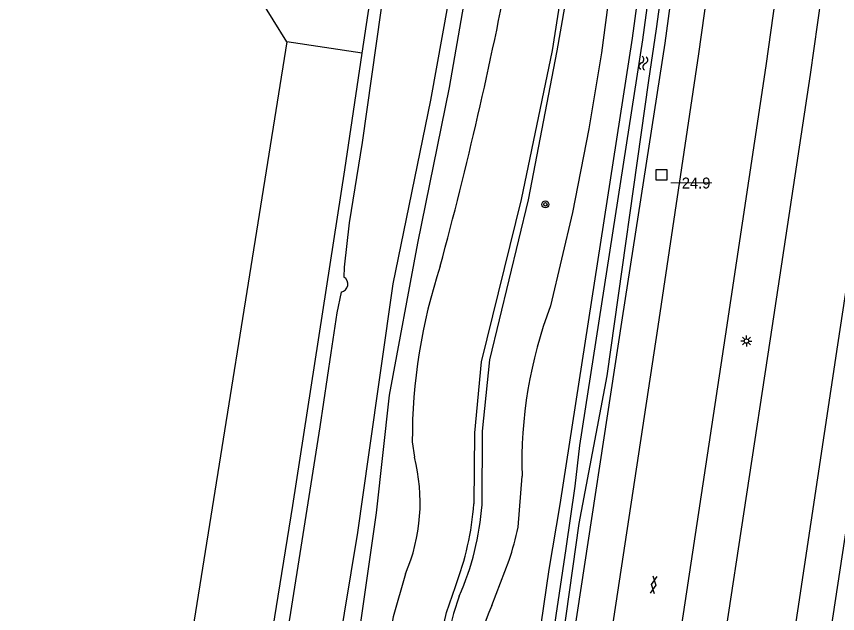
# Model space of a CAD drawing. Extents: x 124000 to 128010, y 398999 to 403000.
# Drawn here: x 126267.4 to 126361, y 399928.6 to 399996.7 of the extents above; entities that cross this region are included whole.
import ezdxf

# ---------------------------------------------------------------- set-up
doc = ezdxf.new("R2010")
doc.units = 0
for name, color, linetype in [('gg-knt-BGT kruinlijn', 7, 'Continuous'), ('gg-knt-bovenkant onderkant talud', 7, 'Continuous'), ('gg-knt-verharding', 7, 'Continuous'), ('gg-kntw-bovenkant insteek waterloop', 7, 'Continuous'), ('gg-kntw-waterlijn', 7, 'Continuous'), ('gt-anno-nummer hm paal', 7, 'Continuous'), ('gt-symb-boom', 7, 'Continuous'), ('gt-symb-gesloten verharding', 7, 'Continuous'), ('gt-symb-hm paal', 7, 'Continuous'), ('gt-symb-lichtmast', 7, 'Continuous'), ('gt-symb-watersymbool', 7, 'Continuous'), ('gx-grn-maaiveld', 7, 'Continuous')]:
    doc.layers.add(name, color=color, linetype=linetype)

# ---------------------------------------------------------------- blocks, each defined once
blk = doc.blocks.new('gt0-BOOM')
at = {"layer": 'gt-symb-boom'}
for radius in [0.4, 0.2]:
    blk.add_circle((0, 0), radius, dxfattribs=at)
blk = doc.blocks.new('gt0-WA')
at = {"layer": 'gt-symb-watersymbool'}
for centre, start, end in [((-0.323, 0.022), 28.07249, 151.92751), ((0.427, 0.422), 208.07248, 331.92751), ((-0.323, -0.428), 28.07249, 151.92751), ((0.427, -0.028), 208.07248, 331.92751)]:
    blk.add_arc(centre, 0.425, start, end, dxfattribs=at)
blk = doc.blocks.new('gt0-GESVH1')
at = {"layer": 'gt-symb-gesloten verharding'}
for p, q in [((-0.992, -0.261), (0.008, 0.239)), ((0.008, -0.261), (-0.992, 0.239)), ((0.008, 0.239), (1.008, -0.261)), ((1.008, 0.239), (0.008, -0.261))]:
    blk.add_line(p, q, dxfattribs=at)
blk = doc.blocks.new('gt0-HMpaal')
at = {"layer": 'gt-symb-hm paal'}
blk.add_lwpolyline([(-0.6, 0.6), (0.6, 0.6), (0.6, -0.6), (-0.6, -0.6)], close=True, dxfattribs=at)
blk = doc.blocks.new('gt0-LMAST')
at = {"layer": 'gt-symb-lichtmast'}
for p, q in [((-0.182, 0.173), (-0.447, 0.438)), ((-0.005, 0.246), (-0.005, 0.621)), ((0.172, 0.173), (0.437, 0.438)), ((-0.255, -0.004), (-0.63, -0.004)), ((-0.182, -0.181), (-0.447, -0.446)), ((-0.005, -0.254), (-0.005, -0.629)), ((0.437, -0.446), (0.172, -0.181)), ((0.245, -0.004), (0.62, -0.004))]:
    blk.add_line(p, q, dxfattribs=at)
blk.add_circle((-0.005, -0.004), 0.25, dxfattribs=at)

msp = doc.modelspace()

# ---------------------------------------------------------------- linework, layer by layer
at = {"layer": 'gg-knt-BGT kruinlijn'}
msp.add_line((126317.842, 399930.617), (126317.207, 399928.628), dxfattribs=at)
for points in [[(126337.314, 400072.464), (126336.072, 400068.661), (126334.512, 400060.824), (126334.038, 400052.141), (126333.641, 400037.983), (126332.412, 400022.848), (126330.794, 400007.819), (126328.431, 399992.784), (126324.906, 399975.809), (126320.35, 399957.332), (126319.594, 399949.206), (126319.536, 399941.144)], [(126320.457, 399941.036), (126320.496, 399949.43), (126321.359, 399957.552), (126325.764, 399975.759), (126329.028, 399992.745), (126331.65, 400007.707), (126333.338, 400022.705), (126334.533, 400038.008), (126334.675, 400052.419), (126335.355, 400060.851), (126336.862, 400068.34), (126338.175, 400072.277)], [(126315.419, 399924.371), (126316.396, 399928.735), (126317.422, 399931.726)]]:
    msp.add_lwpolyline(points, dxfattribs=at)
for centre, radius, start, end in [((126285.163, 399943.913), 34.484, 339.30371, 355.39402), ((126289.574, 399943.249), 30.962, 335.9209, 355.90053), ((126365.678, 399916.434), 49.981, 165.87843, 182.99849)]:
    msp.add_arc(centre, radius, start, end, dxfattribs=at)
at = {"layer": 'gg-knt-bovenkant onderkant talud'}
for p, q in [((126312.505, 399948.184), (126312.751, 399946.458)), ((126324.555, 399938.472), (126325.012, 399944.285)), ((126321.557, 399929.555), (126323.546, 399934.715))]:
    msp.add_line(p, q, dxfattribs=at)
for points in [[(126337.946, 400025.454), (126336.69, 400012.434), (126334.077, 399992.511), (126332.61, 399983.879), (126330.763, 399974.34), (126328.248, 399963.698)], [(126311.733, 399933.144), (126310.314, 399928.253), (126309.182, 399921.492)]]:
    msp.add_lwpolyline(points, dxfattribs=at)
for centre, radius, start, end in [((125854.457, 400092.746), 477.749, 344.89187, 349.13565), ((126376.595, 399948.263), 64.09, 161.85224, 180.0707), ((126376.051, 399945.753), 51.06, 159.42448, 181.64801), ((126292.666, 399941.298), 20.738, 336.84688, 14.40837), ((126290.534, 399945.595), 34.759, 341.7592, 348.17493), ((126341.405, 399920.778), 21.702, 156.14482, 191.997)]:
    msp.add_arc(centre, radius, start, end, dxfattribs=at)
at = {"layer": 'gg-knt-verharding'}
for points in [[(126362.338, 400063.259), (126359.322, 400038.969), (126356.097, 400014.658), (126352.786, 399991.038), (126348.167, 399960.242), (126342.875, 399925.334), (126331.92, 399853.409)], [(126354.625, 400064.147), (126351.641, 400040.312), (126348.368, 400015.69), (126345.121, 399992.42), (126340.468, 399961.331), (126332.122, 399906.307)], [(126367.407, 400062.712), (126364.322, 400037.875), (126361.171, 400013.803), (126357.829, 399990.064), (126353.282, 399959.93), (126347.871, 399924.53), (126341.915, 399884.96), (126328.842, 399798.709), (126320.556, 399744.349), (126316.646, 399718.33), (126308.838, 399667.237), (126306.683, 399653.03)], [(126375.086, 400061.828), (126371.995, 400036.99), (126368.895, 400013.208), (126365.235, 399987.425), (126360.949, 399959.247), (126355.621, 399923.874), (126349.501, 399883.525), (126345.75, 399858.978), (126340.485, 399824.032), (126332.179, 399769.496), (126320.274, 399690.665), (126316.376, 399665.179), (126314.314, 399651.556)]]:
    msp.add_lwpolyline(points, dxfattribs=at)
at = {"layer": 'gg-kntw-bovenkant insteek waterloop'}
for points in [[(126323.031, 399662.04), (126321.74, 399660.117), (126320.587, 399660.289), (126320.014, 399662.511), (126332.334, 399743.098), (126336.188, 399768.41), (126344.467, 399823.06), (126353.306, 399883.083), (126359.695, 399923.364), (126365.113, 399959.07), (126369.177, 399986.373), (126372.735, 400012.848), (126375.768, 400035.991), (126379.045, 400062.476), (126382.001, 400085.384), (126384.826, 400114.553), (126387.163, 400137.912), (126389.716, 400166.128), (126391.77, 400193.942), (126393.76, 400220.612), (126395.587, 400247.464), (126396.695, 400267.432)], [(126317.581, 399863.158), (126318.828, 399860.675), (126319.481, 399860.601), (126321.177, 399862.405), (126325.555, 399890.162), (126330.868, 399925.771), (126336.457, 399962.325), (126341.315, 399993.628), (126344.365, 400016.138), (126347.639, 400040.852), (126350.587, 400064.573), (126353.621, 400089.803), (126355.938, 400111.627), (126355.454, 400112.642), (126353.199, 400112.989), (126352.142, 400111.871)], [(126352.142, 400111.871), (126349.845, 400090.23), (126346.815, 400065.034), (126343.87, 400041.336), (126340.599, 400016.643), (126337.554, 399994.175), (126329.312, 399941.065), (126328.08, 399933.653), (126324.466, 399908.835), (126317.581, 399863.158)], [(126302.638, 399851.147), (126303.293, 399866.099), (126304.773, 399890.57), (126304.46, 399912.164), (126308.435, 399940.097), (126309.927, 399953.52), (126313.146, 399970.84), (126316.741, 399988.586), (126319.864, 400006.486), (126322.689, 400024.574), (126324.444, 400045.769), (126326.04, 400057.573), (126328.365, 400070.795), (126329.367, 400076.963)], [(126306.813, 399992.468), (126314.494, 400043.506), (126316.931, 400060.774)]]:
    msp.add_lwpolyline(points, dxfattribs=at)
at = {"layer": 'gg-kntw-waterlijn'}
for points in [[(126319.002, 400063.5), (126318.151, 400058.097), (126316.381, 400045.565), (126315.425, 400038.792), (126315.047, 400037.417), (126313.331, 400025.963), (126311.17, 400011.549), (126308.938, 399997.347), (126306.792, 399982.317), (126305.332, 399973.164), (126304.735, 399968.093), (126304.732, 399966.974)], [(126341.788, 400016.484), (126338.742, 399994.002), (126331.567, 399947.768), (126331.012, 399943.142), (126330.011, 399936.058), (126328.492, 399925.854), (126326.374, 399911.996), (126324.93, 399901.698), (126323.02, 399889.652), (126321.666, 399880.607), (126321.25, 399876.817), (126318.93, 399863.146)], [(126318.93, 399863.146), (126319.381, 399862.247), (126320.049, 399862.957), (126324.369, 399890.344), (126329.681, 399925.95), (126331.53, 399938.902), (126334.703, 399955.728), (126339.435, 399989.378), (126340.341, 399995.257), (126342.904, 400014.17)], [(126317.255, 400001.859), (126314.589, 399987.123), (126310.284, 399966.205), (126307.515, 399946.726), (126306.257, 399937.879), (126302.522, 399915.128), (126301.892, 399907.976), (126299.75, 399890.866), (126297.203, 399883.707), (126295.189, 399873.597), (126294.112, 399865.242), (126294.05, 399859.295), (126293.727, 399854.072), (126292.528, 399847.351), (126288.445, 399829.583), (126286.874, 399820.368), (126285.328, 399807.817), (126283.511, 399796.5), (126282.274, 399787.932)], [(126304.395, 399965.262), (126303.919, 399962.894), (126303.241, 399958.356), (126301.976, 399949.893), (126299.697, 399935.474), (126298.14, 399925.623), (126296.515, 399914.336), (126294.634, 399901.276), (126293.513, 399893.494), (126293.21, 399892.323), (126292.961, 399889.282), (126289.92, 399869.886), (126287.967, 399855.948), (126287.974, 399853.746), (126287.304, 399852.089), (126285.176, 399834.891), (126284.242, 399832.686), (126283.801, 399828.626), (126282.9, 399824.628), (126281.961, 399814.661), (126280.545, 399808.956), (126278.54, 399792.906)]]:
    msp.add_lwpolyline(points, dxfattribs=at)
msp.add_arc((126304.264, 399966.177), 0.924, 278.1642, 59.56369, dxfattribs=at)
at = {"layer": 'gx-grn-maaiveld'}
msp.add_line((126306.813, 399992.468), (126298.226, 399993.76), dxfattribs=at)
for points in [[(126298.226, 399993.76), (126295.117, 399998.819), (126290.799, 400002.541)], [(126298.226, 399993.76), (126286.571, 399921.004), (126281.345, 399888.553)], [(126259.197, 399679.708), (126264.328, 399716.775), (126269.908, 399755.412), (126275.83, 399793.535), (126281.811, 399833.413), (126287.564, 399870.856), (126293.752, 399909.013), (126298.899, 399940.957), (126304.816, 399979.194), (126306.813, 399992.468)]]:
    msp.add_lwpolyline(points, dxfattribs=at)

# ---------------------------------------------------------------- block references
at = {"layer": 'gt-symb-boom'}
msp.add_blockref('gt0-BOOM', (126327.675, 399975.25), dxfattribs=at)
at = {"layer": 'gt-symb-gesloten verharding', "rotation": 81.37577126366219}
msp.add_blockref('gt0-GESVH1', (126339.979, 399931.888), dxfattribs=at)
at = {"layer": 'gt-symb-hm paal'}
msp.add_blockref('gt0-HMpaal', (126340.888, 399978.622), dxfattribs=at)
at = {"layer": 'gt-symb-lichtmast'}
msp.add_blockref('gt0-LMAST', (126350.58, 399959.682), dxfattribs=at)
at = {"layer": 'gt-symb-watersymbool', "rotation": -97.99231392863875}
msp.add_blockref('gt0-WA', (126338.838, 399991.401), dxfattribs=at)

# ---------------------------------------------------------------- texts
at = {"layer": 'gt-anno-nummer hm paal'}
msp.add_text('24.9', height=1.25, dxfattribs=at).set_placement((126343.211, 399977.062))
at = {"layer": 'gt-symb-hm paal'}
msp.add_text('_____', height=1.25, dxfattribs=at).set_placement((126341.969, 399978.018))

doc.saveas('drawing.dxf')
